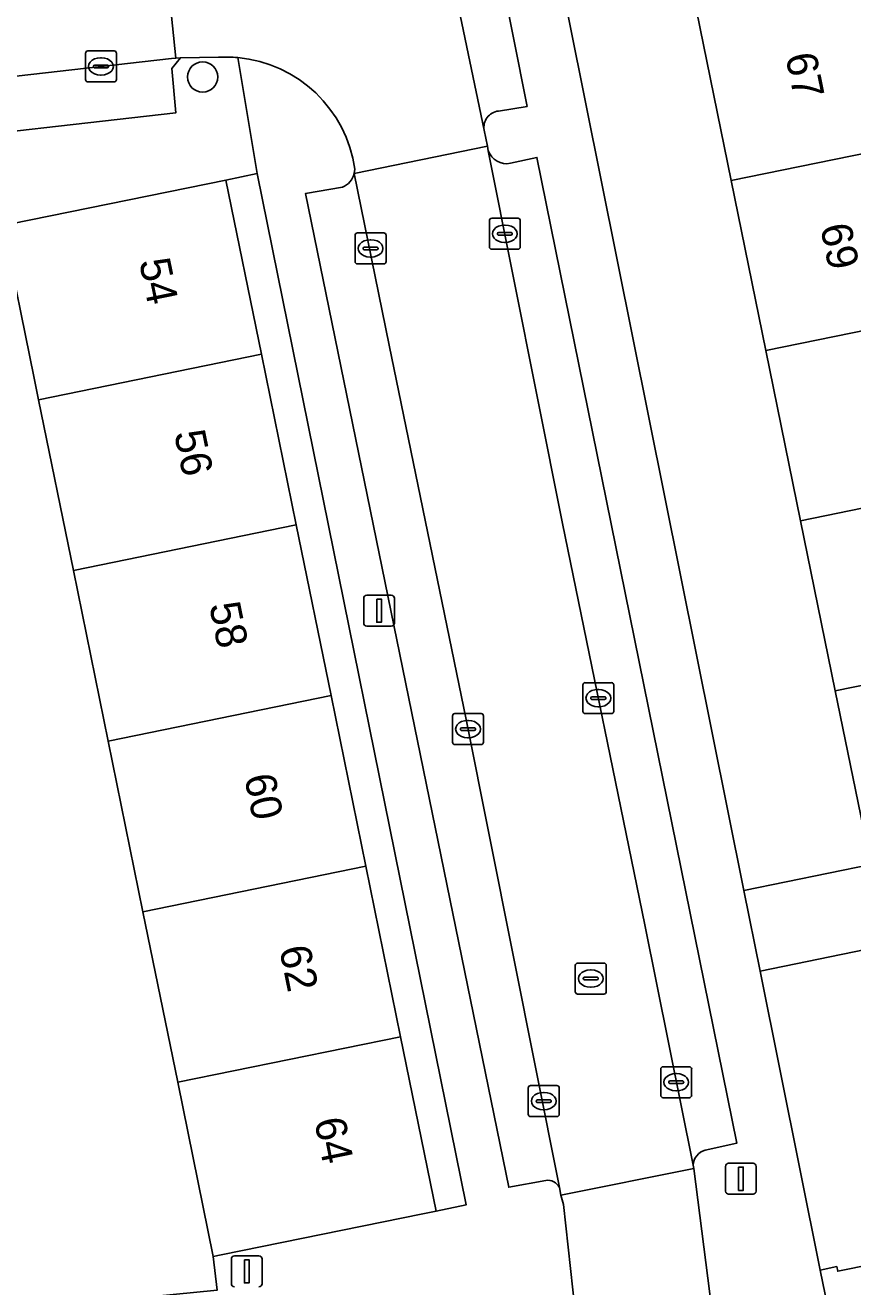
# Model space of a CAD drawing. Extents: x 162250 to 162661, y 380743 to 381606.
# Drawn here: x 162532.92 to 162559.67, y 380860.65 to 380901.41 of the extents above; entities that cross this region are included whole.
import ezdxf

# ---------------------------------------------------------------- set-up
doc = ezdxf.new("R2010")
doc.units = 0
for name, color, linetype in [('IMGEO_Boom', 7, 'Continuous'), ('IMGEO_Erf', 7, 'Continuous'), ('IMGEO_Kolk', 7, 'Continuous'), ('IMGEO_Lichtmast', 7, 'Continuous'), ('IMGEO_Pand', 7, 'Continuous'), ('IMGEO_Pand_nummerreeks', 7, 'Continuous'), ('IMGEO_Parkeervlak_open', 7, 'Continuous'), ('IMGEO_Rijbaan_lokaal_open', 7, 'Continuous'), ('IMGEO_Rioolput', 7, 'Continuous'), ('IMGEO_Voetpad_open', 7, 'Continuous')]:
    doc.layers.add(name, color=color, linetype=linetype)

msp = doc.modelspace()

# ---------------------------------------------------------------- linework, layer by layer
at = {"layer": 'IMGEO_Boom'}
msp.add_circle((162538.656, 380899.733), 0.489, dxfattribs=at)
at = {"layer": 'IMGEO_Erf'}
for points in [[(162553.497, 380907.378), (162552.374, 380912.872), (162551.252, 380918.367), (162550.13, 380923.862), (162549.008, 380929.356), (162547.885, 380934.852), (162546.739, 380940.463), (162542.843, 380939.68), (162556.153, 380873.45), (162560.255, 380874.288), (162559.108, 380879.903), (162557.986, 380885.398), (162556.864, 380890.893), (162555.741, 380896.387), (162554.619, 380901.882)], [(162539.411, 380896.403), (162540.559, 380890.774), (162541.684, 380885.261), (162542.808, 380879.748), (162543.933, 380874.235), (162545.057, 380868.723), (162546.206, 380863.09), (162547.18, 380863.294), (162540.416, 380896.616)]]:
    msp.add_lwpolyline(points, close=True, dxfattribs=at)
for points in [[(162539.128, 380860.542), (162539.001, 380861.626), (162537.853, 380867.252), (162536.728, 380872.765), (162535.604, 380878.278), (162534.479, 380883.791), (162533.354, 380889.304), (162533.212, 380890.001), (162532.206, 380894.933)], [(162560.086, 380871.541), (162556.676, 380870.848), (162558.618, 380861.185), (162559.157, 380861.297), (162559.187, 380861.15), (162573.181, 380863.972)]]:
    msp.add_lwpolyline(points, dxfattribs=at)
at = {"layer": 'IMGEO_Kolk'}
for p, q in [((162534.869, 380899.647), (162534.869, 380900.499)), ((162534.944, 380900.573), (162535.796, 380900.573)), ((162535.87, 380900.499), (162535.87, 380899.647)), ((162535.128, 380900.067), (162535.128, 380900.079)), ((162535.566, 380900.03), (162535.168, 380900.03)), ((162535.171, 380900.116), (162535.569, 380900.116)), ((162535.357, 380900.353), (162535.382, 380900.353)), ((162535.612, 380900.079), (162535.612, 380900.067)), ((162535.796, 380899.573), (162534.944, 380899.573)), ((162535.38, 380899.793), (162535.355, 380899.793)), ((162547.925, 380894.242), (162547.925, 380895.094)), ((162548, 380895.168), (162548.852, 380895.168)), ((162548.926, 380895.094), (162548.926, 380894.242)), ((162543.66, 380894.694), (162544.512, 380894.694)), ((162548.184, 380894.662), (162548.184, 380894.674)), ((162548.227, 380894.711), (162548.625, 380894.711)), ((162548.413, 380894.948), (162548.438, 380894.948)), ((162548.668, 380894.674), (162548.668, 380894.662)), ((162543.585, 380893.768), (162543.585, 380894.62)), ((162544.073, 380894.474), (162544.098, 380894.474)), ((162544.586, 380894.62), (162544.586, 380893.768)), ((162548.622, 380894.625), (162548.224, 380894.625)), ((162548.436, 380894.388), (162548.411, 380894.388)), ((162543.844, 380894.188), (162543.844, 380894.2)), ((162544.282, 380894.151), (162543.884, 380894.151)), ((162543.887, 380894.237), (162544.285, 380894.237)), ((162544.096, 380893.914), (162544.071, 380893.914)), ((162544.328, 380894.2), (162544.328, 380894.188)), ((162548.852, 380894.168), (162548, 380894.168)), ((162544.512, 380893.694), (162543.66, 380893.694)), ((162550.948, 380879.238), (162550.948, 380880.09)), ((162551.023, 380880.164), (162551.875, 380880.164)), ((162551.949, 380880.09), (162551.949, 380879.238)), ((162551.207, 380879.658), (162551.207, 380879.67)), ((162551.645, 380879.621), (162551.247, 380879.621)), ((162551.25, 380879.707), (162551.648, 380879.707)), ((162551.436, 380879.944), (162551.461, 380879.944)), ((162551.691, 380879.67), (162551.691, 380879.658)), ((162551.459, 380879.384), (162551.434, 380879.384)), ((162546.735, 380878.238), (162546.735, 380879.09)), ((162546.81, 380879.164), (162547.662, 380879.164)), ((162547.223, 380878.944), (162547.248, 380878.944)), ((162547.736, 380879.09), (162547.736, 380878.238)), ((162551.875, 380879.164), (162551.023, 380879.164)), ((162546.994, 380878.658), (162546.994, 380878.67)), ((162547.432, 380878.621), (162547.034, 380878.621)), ((162547.037, 380878.707), (162547.435, 380878.707)), ((162547.246, 380878.384), (162547.221, 380878.384)), ((162547.478, 380878.67), (162547.478, 380878.658)), ((162547.662, 380878.164), (162546.81, 380878.164)), ((162553.464, 380866.83), (162553.464, 380867.682)), ((162553.539, 380867.756), (162554.391, 380867.756)), ((162553.952, 380867.536), (162553.977, 380867.536)), ((162554.465, 380867.682), (162554.465, 380866.83)), ((162549.183, 380866.22), (162549.183, 380867.072)), ((162549.258, 380867.146), (162550.11, 380867.146)), ((162550.184, 380867.072), (162550.184, 380866.22)), ((162553.723, 380867.25), (162553.723, 380867.262)), ((162554.161, 380867.213), (162553.763, 380867.213)), ((162553.766, 380867.299), (162554.164, 380867.299)), ((162553.975, 380866.976), (162553.95, 380866.976)), ((162554.207, 380867.262), (162554.207, 380867.25)), ((162549.442, 380866.64), (162549.442, 380866.652)), ((162549.88, 380866.603), (162549.482, 380866.603)), ((162549.485, 380866.689), (162549.883, 380866.689)), ((162549.671, 380866.926), (162549.696, 380866.926)), ((162549.926, 380866.652), (162549.926, 380866.64)), ((162554.391, 380866.756), (162553.539, 380866.756)), ((162550.11, 380866.146), (162549.258, 380866.146)), ((162549.694, 380866.366), (162549.669, 380866.366))]:
    msp.add_line(p, q, dxfattribs=at)
for points in [[(162534.869, 380899.647), (162534.869, 380900.499)], [(162534.944, 380900.573), (162535.796, 380900.573)], [(162535.87, 380900.499), (162535.87, 380899.647)], [(162535.796, 380899.573), (162534.944, 380899.573)], [(162547.925, 380894.242), (162547.925, 380895.094)], [(162548, 380895.168), (162548.852, 380895.168)], [(162548.926, 380895.094), (162548.926, 380894.242)], [(162543.66, 380894.694), (162544.512, 380894.694)], [(162543.585, 380893.768), (162543.585, 380894.62)], [(162544.586, 380894.62), (162544.586, 380893.768)], [(162548.852, 380894.168), (162548, 380894.168)], [(162544.512, 380893.694), (162543.66, 380893.694)], [(162550.948, 380879.238), (162550.948, 380880.09)], [(162551.023, 380880.164), (162551.875, 380880.164)], [(162551.949, 380880.09), (162551.949, 380879.238)], [(162546.735, 380878.238), (162546.735, 380879.09)], [(162546.81, 380879.164), (162547.662, 380879.164)], [(162547.736, 380879.09), (162547.736, 380878.238)], [(162551.875, 380879.164), (162551.023, 380879.164)], [(162547.662, 380878.164), (162546.81, 380878.164)], [(162553.464, 380866.83), (162553.464, 380867.682)], [(162553.539, 380867.756), (162554.391, 380867.756)], [(162554.465, 380867.682), (162554.465, 380866.83)], [(162549.183, 380866.22), (162549.183, 380867.072)], [(162549.258, 380867.146), (162550.11, 380867.146)], [(162550.184, 380867.072), (162550.184, 380866.22)], [(162554.391, 380866.756), (162553.539, 380866.756)], [(162550.11, 380866.146), (162549.258, 380866.146)]]:
    msp.add_lwpolyline(points, dxfattribs=at)
for centre, radius, start, end in [((162534.946, 380900.497), 0.0765, 91.552, 178.448), ((162534.946, 380900.497), 0.0765, 91.552, 178.448), ((162535.794, 380900.497), 0.0765, 1.552, 88.448), ((162535.794, 380900.497), 0.0765, 1.552, 88.448), ((162535.168, 380900.076), 0.0403, 85.8775, 175.7526), ((162535.165, 380900.066), 0.0366, 178.938, 274.7102), ((162535.569, 380900.073), 0.043, 264.8664, 352.4533), ((162535.573, 380900.078), 0.0386, 1.7309, 96.639), ((162534.946, 380899.649), 0.0765, 181.552, 268.448), ((162534.946, 380899.649), 0.0765, 181.552, 268.448), ((162535.794, 380899.649), 0.0765, 271.552, 358.448), ((162535.794, 380899.649), 0.0765, 271.552, 358.448), ((162548.002, 380895.092), 0.0765, 91.552, 178.448), ((162548.002, 380895.092), 0.0765, 91.552, 178.448), ((162548.85, 380895.092), 0.0765, 1.552, 88.448), ((162548.85, 380895.092), 0.0765, 1.552, 88.448), ((162543.662, 380894.618), 0.0765, 91.552, 178.448), ((162543.662, 380894.618), 0.0765, 91.552, 178.448), ((162544.51, 380894.618), 0.0765, 1.552, 88.448), ((162544.51, 380894.618), 0.0765, 1.552, 88.448), ((162548.224, 380894.671), 0.0403, 85.8775, 175.7526), ((162548.629, 380894.673), 0.0386, 1.7309, 96.639), ((162548.221, 380894.661), 0.0366, 178.938, 274.7102), ((162548.625, 380894.668), 0.043, 264.8664, 352.4533), ((162543.884, 380894.197), 0.0403, 85.8775, 175.7526), ((162543.881, 380894.187), 0.0366, 178.938, 274.7102), ((162544.285, 380894.194), 0.043, 264.8664, 352.4533), ((162544.289, 380894.199), 0.0386, 1.7309, 96.639), ((162548.002, 380894.244), 0.0765, 181.552, 268.448), ((162548.002, 380894.244), 0.0765, 181.552, 268.448), ((162548.85, 380894.244), 0.0765, 271.552, 358.448), ((162548.85, 380894.244), 0.0765, 271.552, 358.448), ((162543.662, 380893.77), 0.0765, 181.552, 268.448), ((162543.662, 380893.77), 0.0765, 181.552, 268.448), ((162544.51, 380893.77), 0.0765, 271.552, 358.448), ((162544.51, 380893.77), 0.0765, 271.552, 358.448), ((162551.025, 380880.088), 0.0765, 91.552, 178.448), ((162551.025, 380880.088), 0.0765, 91.552, 178.448), ((162551.873, 380880.088), 0.0765, 1.552, 88.448), ((162551.873, 380880.088), 0.0765, 1.552, 88.448), ((162551.247, 380879.667), 0.0403, 85.8775, 175.7526), ((162551.244, 380879.657), 0.0366, 178.938, 274.7102), ((162551.648, 380879.664), 0.043, 264.8664, 352.4533), ((162551.652, 380879.669), 0.0386, 1.7309, 96.639), ((162551.025, 380879.24), 0.0765, 181.552, 268.448), ((162551.025, 380879.24), 0.0765, 181.552, 268.448), ((162551.873, 380879.24), 0.0765, 271.552, 358.448), ((162551.873, 380879.24), 0.0765, 271.552, 358.448), ((162546.812, 380879.088), 0.0765, 91.552, 178.448), ((162546.812, 380879.088), 0.0765, 91.552, 178.448), ((162547.66, 380879.088), 0.0765, 1.552, 88.448), ((162547.66, 380879.088), 0.0765, 1.552, 88.448), ((162547.034, 380878.667), 0.0403, 85.8775, 175.7526), ((162547.031, 380878.657), 0.0366, 178.938, 274.7102), ((162547.435, 380878.664), 0.043, 264.8664, 352.4533), ((162547.439, 380878.669), 0.0386, 1.7309, 96.639), ((162546.812, 380878.24), 0.0765, 181.552, 268.448), ((162546.812, 380878.24), 0.0765, 181.552, 268.448), ((162547.66, 380878.24), 0.0765, 271.552, 358.448), ((162547.66, 380878.24), 0.0765, 271.552, 358.448), ((162553.541, 380867.68), 0.0765, 91.552, 178.448), ((162553.541, 380867.68), 0.0765, 91.552, 178.448), ((162554.389, 380867.68), 0.0765, 1.552, 88.448), ((162554.389, 380867.68), 0.0765, 1.552, 88.448), ((162549.26, 380867.07), 0.0765, 91.552, 178.448), ((162549.26, 380867.07), 0.0765, 91.552, 178.448), ((162550.108, 380867.07), 0.0765, 1.552, 88.448), ((162550.108, 380867.07), 0.0765, 1.552, 88.448), ((162553.763, 380867.259), 0.0403, 85.8775, 175.7526), ((162553.76, 380867.249), 0.0366, 178.938, 274.7102), ((162554.164, 380867.256), 0.043, 264.8664, 352.4533), ((162554.168, 380867.261), 0.0386, 1.7309, 96.639), ((162549.482, 380866.649), 0.0403, 85.8775, 175.7526), ((162549.479, 380866.639), 0.0366, 178.938, 274.7102), ((162549.883, 380866.646), 0.043, 264.8664, 352.4533), ((162549.887, 380866.651), 0.0386, 1.7309, 96.639), ((162553.541, 380866.832), 0.0765, 181.552, 268.448), ((162553.541, 380866.832), 0.0765, 181.552, 268.448), ((162554.389, 380866.832), 0.0765, 271.552, 358.448), ((162554.389, 380866.832), 0.0765, 271.552, 358.448), ((162549.26, 380866.222), 0.0765, 181.552, 268.448), ((162549.26, 380866.222), 0.0765, 181.552, 268.448), ((162550.108, 380866.222), 0.0765, 271.552, 358.448), ((162550.108, 380866.222), 0.0765, 271.552, 358.448)]:
    msp.add_arc(centre, radius, start, end, dxfattribs=at)
for centre, major_axis, ratio, start_param, end_param in [((162535.356, 380900.073), (-0.387, 0.002), 0.722429, 4.712389, 7.853982), ((162535.381, 380900.073), (-0.39, 0.002), 0.717154, 1.570796, 4.712389), ((162548.412, 380894.668), (-0.387, 0.002), 0.722429, 4.712389, 7.853982), ((162548.437, 380894.668), (-0.39, 0.002), 0.717154, 1.570796, 4.712389), ((162544.072, 380894.194), (-0.387, 0.002), 0.722429, 4.712389, 7.853982), ((162544.097, 380894.194), (-0.39, 0.002), 0.717154, 1.570796, 4.712389), ((162551.435, 380879.664), (-0.387, 0.002), 0.722429, 4.712389, 7.853982), ((162551.46, 380879.664), (-0.39, 0.002), 0.717154, 1.570796, 4.712389), ((162547.222, 380878.664), (-0.387, 0.002), 0.722429, 4.712389, 7.853982), ((162547.247, 380878.664), (-0.39, 0.002), 0.717154, 1.570796, 4.712389), ((162553.951, 380867.256), (-0.387, 0.002), 0.722429, 4.712389, 7.853982), ((162553.976, 380867.256), (-0.39, 0.002), 0.717154, 1.570796, 4.712389), ((162549.67, 380866.646), (-0.387, 0.002), 0.722429, 4.712389, 7.853982), ((162549.695, 380866.646), (-0.39, 0.002), 0.717154, 1.570796, 4.712389)]:
    msp.add_ellipse(centre, major_axis=major_axis, ratio=ratio, start_param=start_param, end_param=end_param, dxfattribs=at)
at = {"layer": 'IMGEO_Lichtmast'}
for p, q in [((162543.865, 380882.089), (162543.865, 380882.889)), ((162543.865, 380882.889), (162543.865, 380882.089)), ((162543.965, 380882.989), (162544.755, 380882.989)), ((162544.755, 380882.989), (162543.965, 380882.989)), ((162544.855, 380882.889), (162544.855, 380882.089)), ((162544.855, 380882.089), (162544.855, 380882.889)), ((162544.755, 380881.989), (162543.965, 380881.989)), ((162543.965, 380881.989), (162544.755, 380881.989)), ((162555.561, 380863.736), (162555.561, 380864.536)), ((162555.561, 380864.536), (162555.561, 380863.736)), ((162555.661, 380864.636), (162556.451, 380864.636)), ((162556.451, 380864.636), (162555.661, 380864.636)), ((162556.551, 380864.536), (162556.551, 380863.736)), ((162556.551, 380863.736), (162556.551, 380864.536)), ((162556.451, 380863.636), (162555.661, 380863.636)), ((162555.661, 380863.636), (162556.451, 380863.636)), ((162539.587, 380860.746), (162539.587, 380861.546)), ((162539.587, 380861.546), (162539.587, 380860.746)), ((162539.687, 380861.646), (162540.477, 380861.646)), ((162540.477, 380861.646), (162539.687, 380861.646)), ((162540.577, 380861.546), (162540.577, 380860.746)), ((162540.577, 380860.746), (162540.577, 380861.546))]:
    msp.add_line(p, q, dxfattribs=at)
for points in [[(162544.285, 380882.864), (162544.435, 380882.864), (162544.435, 380882.114), (162544.285, 380882.114), (162544.285, 380882.864)], [(162555.981, 380864.511), (162556.131, 380864.511), (162556.131, 380863.761), (162555.981, 380863.761), (162555.981, 380864.511)], [(162540.007, 380861.521), (162540.157, 380861.521), (162540.157, 380860.771), (162540.007, 380860.771), (162540.007, 380861.521)]]:
    msp.add_lwpolyline(points, dxfattribs=at)
for centre, start, end in [((162543.965, 380882.889), 90, 180), ((162543.965, 380882.889), 90, 180), ((162544.755, 380882.889), 0, 90), ((162544.755, 380882.889), 360, 90), ((162543.965, 380882.089), 180, 270), ((162543.965, 380882.089), 180, 270), ((162544.755, 380882.089), 270, 0), ((162544.755, 380882.089), 270, 0), ((162555.661, 380864.536), 90, 180), ((162555.661, 380864.536), 90, 180), ((162556.451, 380864.536), 0, 90), ((162556.451, 380864.536), 360, 90), ((162555.661, 380863.736), 180, 270), ((162555.661, 380863.736), 180, 270), ((162556.451, 380863.736), 270, 0), ((162556.451, 380863.736), 270, 0), ((162539.687, 380861.546), 90, 180), ((162539.687, 380861.546), 90, 180), ((162540.477, 380861.546), 0, 90), ((162540.477, 380861.546), 360, 90), ((162539.687, 380860.746), 180, 270), ((162539.687, 380860.746), 180, 270), ((162540.477, 380860.746), 270, 0), ((162540.477, 380860.746), 270, 0)]:
    msp.add_arc(centre, 0.1, start, end, dxfattribs=at)
at = {"layer": 'IMGEO_Pand'}
for points in [[(162555.741, 380896.387), (162562.981, 380897.865), (162561.858, 380903.359), (162554.619, 380901.882)], [(162556.864, 380890.893), (162564.103, 380892.37), (162562.981, 380897.865), (162555.741, 380896.387)], [(162533.354, 380889.304), (162540.559, 380890.774), (162539.411, 380896.403), (162532.466, 380894.986), (162532.206, 380894.933), (162533.212, 380890.001)], [(162565.225, 380886.875), (162564.103, 380892.37), (162556.864, 380890.893), (162557.986, 380885.398)], [(162534.479, 380883.791), (162541.684, 380885.261), (162540.559, 380890.774), (162533.354, 380889.304)], [(162565.225, 380886.875), (162557.986, 380885.398), (162559.108, 380879.903), (162566.348, 380881.38)], [(162534.479, 380883.791), (162535.604, 380878.278), (162542.808, 380879.748), (162541.684, 380885.261)], [(162559.108, 380879.903), (162560.255, 380874.288), (162565.154, 380875.289), (162567.494, 380875.767), (162566.348, 380881.38)], [(162543.933, 380874.235), (162542.808, 380879.748), (162535.604, 380878.278), (162536.728, 380872.765)], [(162537.853, 380867.252), (162545.057, 380868.723), (162543.933, 380874.235), (162536.728, 380872.765)], [(162537.853, 380867.252), (162539.001, 380861.626), (162539.252, 380861.677), (162545.78, 380863.003), (162546.206, 380863.09), (162545.057, 380868.723)], [(162575.34, 380853.499), (162573.181, 380863.972), (162559.187, 380861.15), (162559.157, 380861.297), (162558.618, 380861.185), (162559.181, 380858.458), (162560.85, 380850.377), (162561.385, 380850.49), (162561.354, 380850.637)]]:
    msp.add_lwpolyline(points, close=True, dxfattribs=at)
at = {"layer": 'IMGEO_Parkeervlak_open'}
for points in [[(162544.615, 380913.094), (162547.758, 380898.013)], [(162548.216, 380898.632), (162549.146, 380898.78), (162547.784, 380905.664), (162546.363, 380912.809), (162545.463, 380912.682)], [(162537.657, 380900.009), (162537.937, 380900.357), (162537.789, 380900.346), (162537.648, 380900.335), (162525.793, 380898.981), (162519.345, 380898.253)], [(162519.833, 380897.654), (162519.955, 380896.549), (162537.79, 380898.573), (162537.657, 380900.009)], [(162547.889, 380897.35), (162550.292, 380885.304), (162552.948, 380872.342), (162554.515, 380864.575)], [(162549.461, 380897.136), (162548.61, 380896.944)], [(162554.899, 380865.062), (162555.926, 380865.29), (162549.461, 380897.136)], [(162544.69, 380891.069), (162543.555, 380896.61)], [(162543.178, 380896.176), (162541.985, 380895.971), (162548.554, 380863.86), (162549.753, 380864.081)], [(162550.19, 380863.858), (162547.173, 380878.977), (162544.69, 380891.069)]]:
    msp.add_lwpolyline(points, dxfattribs=at)
for centre, radius, start, end in [((162548.275, 380898.11), 0.526, 96.4272, 190.5771), ((162548.483, 380897.562), 0.631, 199.6179, 281.6138), ((162542.942, 380896.762), 0.632, 291.9686, 346.0721), ((162555.047, 380864.55), 0.533, 106.173, 177.3154), ((162549.813, 380863.659), 0.427, 27.8614, 98.0684)]:
    msp.add_arc(centre, radius, start, end, dxfattribs=at)
at = {"layer": 'IMGEO_Rijbaan_lokaal_open'}
for points in [[(162543.574, 380896.756), (162543.555, 380896.61), (162547.86, 380897.498), (162547.758, 380898.013), (162544.615, 380913.094)], [(162538.108, 380904.73), (162537.353, 380904.639), (162537.789, 380900.346), (162537.937, 380900.357), (162539.167, 380900.37)]]:
    msp.add_lwpolyline(points, dxfattribs=at)
for points in [[(162519.345, 380898.253), (162525.793, 380898.981), (162537.648, 380900.335), (162537.789, 380900.346), (162537.353, 380904.639), (162537.072, 380904.685), (162530.592, 380903.867), (162519.094, 380902.597), (162518.93, 380902.579)], [(162550.292, 380885.304), (162547.889, 380897.35), (162547.86, 380897.498), (162543.555, 380896.61), (162544.69, 380891.069), (162547.173, 380878.977), (162550.19, 380863.858), (162550.24, 380863.608), (162554.536, 380864.471), (162554.515, 380864.575), (162552.948, 380872.342)], [(162555.049, 380860.422), (162554.536, 380864.471), (162550.24, 380863.608), (162550.327, 380863.305), (162550.999, 380857.103), (162555.382, 380857.554)]]:
    msp.add_lwpolyline(points, close=True, dxfattribs=at)
for centre, radius, start, end in [((162539.416, 380896.262), 4.116, 84.7117, 93.4638), ((162539.411, 380896.174), 4.203, 7.9562, 84.7595)]:
    msp.add_arc(centre, radius, start, end, dxfattribs=at)
at = {"layer": 'IMGEO_Rioolput'}
for p, q in [((162550.704, 380870.178), (162550.704, 380871.03)), ((162550.779, 380871.104), (162551.631, 380871.104)), ((162551.705, 380871.03), (162551.705, 380870.178)), ((162551.006, 380870.647), (162551.404, 380870.647)), ((162551.192, 380870.884), (162551.217, 380870.884)), ((162550.963, 380870.598), (162550.963, 380870.61)), ((162551.401, 380870.561), (162551.003, 380870.561)), ((162551.215, 380870.324), (162551.19, 380870.324)), ((162551.447, 380870.61), (162551.447, 380870.598)), ((162551.631, 380870.104), (162550.779, 380870.104))]:
    msp.add_line(p, q, dxfattribs=at)
for points in [[(162550.704, 380870.178), (162550.704, 380871.03)], [(162550.779, 380871.104), (162551.631, 380871.104)], [(162551.705, 380871.03), (162551.705, 380870.178)], [(162551.631, 380870.104), (162550.779, 380870.104)]]:
    msp.add_lwpolyline(points, dxfattribs=at)
for centre, radius, start, end in [((162550.781, 380871.028), 0.0765, 91.552, 178.448), ((162550.781, 380871.028), 0.0765, 91.552, 178.448), ((162551.629, 380871.028), 0.0765, 1.552, 88.448), ((162551.629, 380871.028), 0.0765, 1.552, 88.448), ((162551.003, 380870.607), 0.0403, 85.8775, 175.7526), ((162551.408, 380870.609), 0.0386, 1.7309, 96.639), ((162551, 380870.597), 0.0366, 178.938, 274.7102), ((162551.404, 380870.604), 0.043, 264.8664, 352.4533), ((162550.781, 380870.18), 0.0765, 181.552, 268.448), ((162550.781, 380870.18), 0.0765, 181.552, 268.448), ((162551.629, 380870.18), 0.0765, 271.552, 358.448), ((162551.629, 380870.18), 0.0765, 271.552, 358.448)]:
    msp.add_arc(centre, radius, start, end, dxfattribs=at)
for centre, major_axis, ratio, start_param, end_param in [((162551.191, 380870.604), (-0.387, 0.002), 0.722429, 4.712389, 7.853982), ((162551.216, 380870.604), (-0.39, 0.002), 0.717154, 1.570796, 4.712389)]:
    msp.add_ellipse(centre, major_axis=major_axis, ratio=ratio, start_param=start_param, end_param=end_param, dxfattribs=at)
at = {"layer": 'IMGEO_Voetpad_open'}
for points in [[(162562.236, 380843.394), (162560.85, 380850.377), (162559.181, 380858.458), (162558.618, 380861.185), (162556.676, 380870.848), (162556.153, 380873.45), (162542.843, 380939.68)], [(162545.463, 380912.682), (162546.363, 380912.809), (162547.784, 380905.664), (162549.146, 380898.78), (162548.216, 380898.632)], [(162539.167, 380900.37), (162537.937, 380900.357), (162537.657, 380900.009), (162537.79, 380898.573), (162519.955, 380896.549), (162519.833, 380897.654)], [(162539.795, 380900.36), (162540.416, 380896.616), (162547.18, 380863.294), (162546.206, 380863.09), (162545.78, 380863.003), (162539.252, 380861.677), (162539.001, 380861.626), (162539.128, 380860.542), (162523.79, 380859.034), (162524.418, 380853.206), (162527.021, 380853.383), (162535.821, 380854.312), (162541.615, 380854.91), (162546.588, 380855.422), (162548.112, 380840.779), (162549.634, 380826.158), (162551.156, 380811.537), (162552.678, 380796.916), (162554.2, 380782.295), (162558.777, 380782.848), (162555.189, 380818.45), (162553.575, 380834.204), (162551.932, 380848.95)], [(162539.411, 380896.403), (162540.416, 380896.616), (162539.795, 380900.36)], [(162547.758, 380898.013), (162547.86, 380897.498), (162547.889, 380897.35)], [(162548.61, 380896.944), (162549.461, 380897.136), (162555.926, 380865.29), (162554.899, 380865.062)], [(162543.555, 380896.61), (162543.574, 380896.756)], [(162491.645, 380891.208), (162491.648, 380891.122), (162493.634, 380891.39), (162494.616, 380891.523), (162500, 380892.136), (162500.33, 380892.174), (162505.925, 380892.811), (162511.52, 380893.448), (162517.236, 380894.1), (162520.08, 380894.444), (162532.211, 380895.911), (162532.466, 380894.986), (162539.411, 380896.403)], [(162549.753, 380864.081), (162548.554, 380863.86), (162541.985, 380895.971), (162543.178, 380896.176)], [(162560.255, 380874.288), (162556.153, 380873.45), (162556.676, 380870.848), (162560.086, 380871.541)], [(162554.515, 380864.575), (162554.536, 380864.471), (162555.049, 380860.422), (162555.382, 380857.554), (162555.417, 380857.25)], [(162551.932, 380848.95), (162551.063, 380856.512), (162550.999, 380857.103), (162550.327, 380863.305), (162550.24, 380863.608), (162550.19, 380863.858)]]:
    msp.add_lwpolyline(points, dxfattribs=at)
for centre, radius, start, end in [((162539.416, 380896.262), 4.116, 84.7117, 93.4638), ((162539.411, 380896.174), 4.203, 7.9562, 84.7595), ((162548.275, 380898.11), 0.526, 96.4272, 190.5771), ((162548.483, 380897.562), 0.631, 199.6179, 281.6138), ((162542.942, 380896.762), 0.632, 291.9686, 346.0721), ((162555.047, 380864.55), 0.533, 106.173, 177.3154), ((162549.813, 380863.659), 0.427, 27.8614, 98.0684)]:
    msp.add_arc(centre, radius, start, end, dxfattribs=at)

# ---------------------------------------------------------------- texts
at = {"layer": 'IMGEO_Pand_nummerreeks'}
for s, rotation, p in [('67', 281.5437, (162557.49, 380900.418)), ('69', 281.5437, (162558.616, 380894.903)), ('54', 281.5287, (162536.599, 380893.781)), ('56', 281.5287, (162537.731, 380888.229)), ('58', 281.5287, (162538.864, 380882.674)), ('60', 281.5287, (162539.996, 380877.122)), ('62', 281.5287, (162541.128, 380871.576)), ('64', 281.5287, (162542.261, 380866.02))]:
    msp.add_text(s, height=1, rotation=rotation, dxfattribs=at).set_placement(p)

doc.saveas('drawing.dxf')
